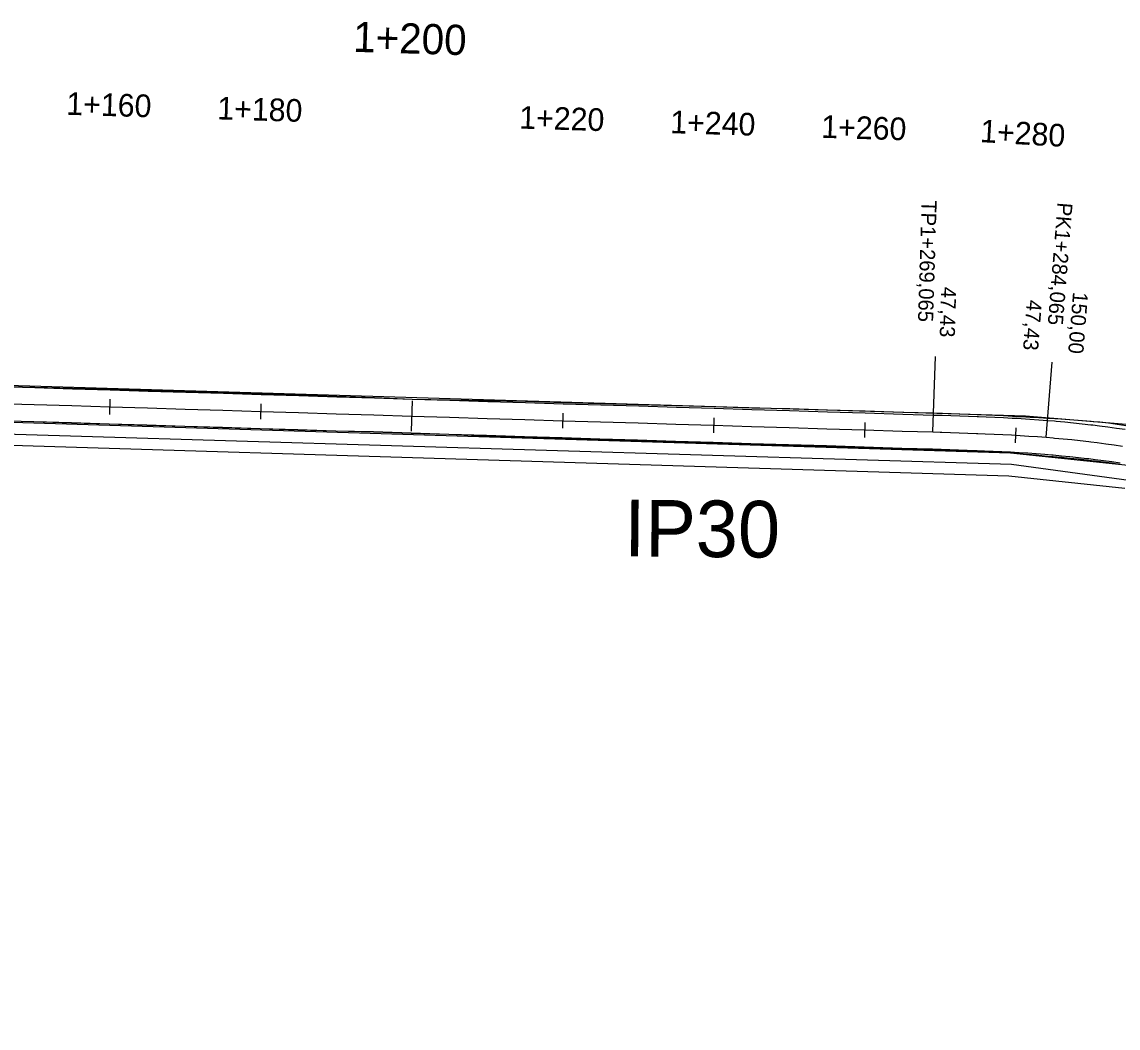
# Model space of a CAD drawing. Extents: x -636600 to -628587, y -1090963 to -1085869.
# Drawn here: x -634151.7 to -634006.6, y -1088699.1 to -1088565.8 of the extents above; entities that cross this region are included whole.
import ezdxf

# ---------------------------------------------------------------- set-up
doc = ezdxf.new("R2010")
doc.units = 0
for name, color, linetype in [('01_PARCELY_NÁVRH_PC', 7, 'Continuous'), ('06_ÚSES_IP_NAVRH', 7, 'Continuous'), ('HEKTOMETRY100', 7, 'Continuous'), ('HEKTOMETRY20', 7, 'Continuous'), ('HL_BODY', 7, 'Continuous'), ('POLOMERY', 7, 'Continuous'), ('situace_osa', 7, 'Continuous'), ('situace_těleso', 7, 'Continuous'), ('situace_vozovka', 7, 'Continuous')]:
    doc.layers.add(name, color=color, linetype=linetype)

msp = doc.modelspace()

# ---------------------------------------------------------------- linework, layer by layer
at = {"layer": '01_PARCELY_NÁVRH_PC'}
for points in [[(-634307.58, -1088644.7), (-634296.89, -1088635.39), (-634285.58, -1088627.65), (-634271.87, -1088620.39), (-634251.06, -1088613.63), (-634231.34, -1088611.54), (-634018.85, -1088617.95), (-634004.45, -1088619.13)], [(-634005.25, -1088624.55), (-634020.85, -1088622.9), (-634222.07, -1088616.71), (-634238.37, -1088617.13), (-634253.85, -1088619.72), (-634265.32, -1088623.27), (-634279.95, -1088629.95), (-634288.79, -1088635.41), (-634300.06, -1088644.25), (-634308.04, -1088652.24)], [(-634005.25, -1088624.55), (-634020.85, -1088622.9), (-634222.07, -1088616.71), (-634238.37, -1088617.13), (-634253.85, -1088619.72), (-634265.32, -1088623.27), (-634279.95, -1088629.95), (-634288.79, -1088635.41), (-634300.06, -1088644.25), (-634308.04, -1088652.24)], [(-634305.84, -1088654.29), (-634298.06, -1088646.5), (-634287.07, -1088637.87), (-634278.53, -1088632.6), (-634264.25, -1088626.08), (-634253.15, -1088622.64), (-634238.08, -1088620.13), (-634222.07, -1088619.71), (-634021.05, -1088625.89), (-634005.7, -1088627.52)]]:
    msp.add_lwpolyline(points, dxfattribs=at)
at = {"layer": '06_ÚSES_IP_NAVRH'}
msp.add_lwpolyline([(-634392.93, -1088699.07), (-634347.41, -1088695.15), (-634340.15, -1088691.27), (-634304.55, -1088650.87), (-634286.21, -1088635.43), (-634268.08, -1088625.78), (-634250.92, -1088620.63), (-634226, -1088618.17), (-634020.69, -1088624.38), (-633993.52, -1088628.05), (-633949.57, -1088642.4), (-633878.78, -1088663.35), (-633857.08, -1088670.7), (-633808.78, -1088683.89)], dxfattribs=at)
at = {"layer": 'HEKTOMETRY100'}
msp.add_lwpolyline([(-634100.07, -1088615.99), (-634100.19, -1088619.99)], dxfattribs=at)
at = {"layer": 'HEKTOMETRY20'}
for points in [[(-634140.08, -1088615.77), (-634140.14, -1088617.77)], [(-634120.09, -1088616.38), (-634120.15, -1088618.38)], [(-634080.11, -1088617.6), (-634080.17, -1088619.6)], [(-634060.12, -1088618.21), (-634060.18, -1088620.21)], [(-634040.13, -1088618.82), (-634040.19, -1088620.82)], [(-634020.11, -1088619.53), (-634020.23, -1088621.52)]]:
    msp.add_lwpolyline(points, dxfattribs=at)
at = {"layer": 'HL_BODY'}
for points in [[(-634031.1, -1088620.09), (-634030.79, -1088610.1)], [(-634016.11, -1088620.8), (-634015.31, -1088610.83)]]:
    msp.add_lwpolyline(points, dxfattribs=at)
at = {"layer": 'POLOMERY'}
for points in [[(-634031.1, -1088620.09), (-634030.79, -1088610.1)], [(-634016.11, -1088620.8), (-634015.31, -1088610.83)]]:
    msp.add_lwpolyline(points, dxfattribs=at)
at = {"layer": 'situace_osa'}
msp.add_lwpolyline([(-634155.1, -1088616.31), (-634150.1, -1088616.46), (-634145.11, -1088616.61), (-634140.11, -1088616.77), (-634135.11, -1088616.92), (-634130.11, -1088617.07), (-634125.12, -1088617.22), (-634120.12, -1088617.38), (-634115.12, -1088617.53), (-634110.12, -1088617.68), (-634105.13, -1088617.83), (-634100.13, -1088617.99), (-634095.13, -1088618.14), (-634090.13, -1088618.29), (-634085.13, -1088618.44), (-634080.14, -1088618.6), (-634075.14, -1088618.75), (-634070.14, -1088618.9), (-634065.14, -1088619.06), (-634060.15, -1088619.21), (-634055.15, -1088619.36), (-634050.15, -1088619.51), (-634045.15, -1088619.67), (-634040.16, -1088619.82), (-634035.16, -1088619.97), (-634031.1, -1088620.09), (-634030.16, -1088620.12), (-634029.94, -1088620.13), (-634028.79, -1088620.17), (-634027.64, -1088620.2), (-634026.48, -1088620.24), (-634025.33, -1088620.29), (-634025.16, -1088620.29), (-634024.18, -1088620.33), (-634023.02, -1088620.38), (-634021.87, -1088620.43), (-634020.72, -1088620.49), (-634020.17, -1088620.53), (-634019.57, -1088620.56), (-634018.42, -1088620.63), (-634017.26, -1088620.71), (-634016.11, -1088620.8), (-634015.18, -1088620.88), (-634014.99, -1088620.9), (-634013.86, -1088621), (-634012.73, -1088621.11), (-634011.6, -1088621.23), (-634010.48, -1088621.36), (-634010.21, -1088621.4), (-634009.36, -1088621.5), (-634008.23, -1088621.65), (-634007.11, -1088621.8), (-634005.99, -1088621.97)], dxfattribs=at)
at = {"layer": 'situace_těleso'}
for points in [[(-634155.03, -1088614.01), (-634150.03, -1088614.15), (-634145.04, -1088614.29), (-634140.04, -1088614.43), (-634135.04, -1088614.57), (-634130.04, -1088614.71), (-634125.04, -1088614.85), (-634120.05, -1088614.98), (-634115.05, -1088615.16), (-634110.05, -1088615.35), (-634105.06, -1088615.55), (-634100.06, -1088615.73), (-634095.06, -1088615.83), (-634090.06, -1088615.93), (-634085.06, -1088616.03), (-634080.06, -1088616.17), (-634075.06, -1088616.31), (-634070.07, -1088616.45), (-634065.07, -1088616.59), (-634060.07, -1088616.74), (-634055.07, -1088616.88), (-634050.07, -1088617), (-634045.08, -1088617.16), (-634040.08, -1088617.31), (-634035.08, -1088617.46), (-634031.02, -1088617.58), (-634030.08, -1088617.61), (-634029.86, -1088617.62), (-634028.71, -1088617.65), (-634027.55, -1088617.69), (-634026.39, -1088617.73), (-634025.23, -1088617.77), (-634025.07, -1088617.78), (-634024.07, -1088617.82), (-634022.91, -1088617.87), (-634021.75, -1088617.93), (-634020.58, -1088618), (-634020.03, -1088618.03), (-634019.42, -1088618.06), (-634018.25, -1088618.12), (-634017.08, -1088618.18), (-634015.91, -1088618.25), (-634014.96, -1088618.31), (-634014.76, -1088618.33), (-634013.61, -1088618.42), (-634012.46, -1088618.5), (-634011.31, -1088618.57), (-634010.16, -1088618.66), (-634009.88, -1088618.69), (-634009.01, -1088618.76), (-634007.86, -1088618.89), (-634006.72, -1088619.05), (-634005.58, -1088619.22)], [(-634006.35, -1088624.39), (-634007.46, -1088624.24), (-634008.56, -1088624.1), (-634009.67, -1088623.96), (-634010.51, -1088623.86), (-634010.77, -1088623.83), (-634011.88, -1088623.71), (-634012.99, -1088623.6), (-634014.1, -1088623.5), (-634015.21, -1088623.4), (-634015.4, -1088623.38), (-634016.32, -1088623.3), (-634017.45, -1088623.19), (-634018.58, -1088623.09), (-634019.71, -1088622.99), (-634020.31, -1088622.94), (-634020.85, -1088622.9), (-634021.99, -1088622.84), (-634023.13, -1088622.79), (-634024.28, -1088622.74), (-634025.26, -1088622.7), (-634025.42, -1088622.69), (-634026.57, -1088622.65), (-634027.72, -1088622.61), (-634028.86, -1088622.57), (-634030.02, -1088622.53), (-634030.23, -1088622.52), (-634031.17, -1088622.49), (-634035.23, -1088622.36), (-634040.23, -1088622.2), (-634045.23, -1088622.04), (-634050.22, -1088621.89), (-634055.22, -1088621.73), (-634060.22, -1088621.58), (-634065.22, -1088621.43), (-634070.21, -1088621.27), (-634075.21, -1088621.12), (-634080.21, -1088620.97), (-634085.21, -1088620.81), (-634090.2, -1088620.63), (-634095.2, -1088620.45), (-634100.2, -1088620.26), (-634105.19, -1088620.09), (-634110.19, -1088619.98), (-634115.19, -1088619.86), (-634120.19, -1088619.7), (-634125.19, -1088619.54), (-634130.18, -1088619.39), (-634135.18, -1088619.23), (-634140.18, -1088619.08), (-634145.18, -1088618.92), (-634150.17, -1088618.76), (-634155.17, -1088618.61)]]:
    msp.add_lwpolyline(points, dxfattribs=at)
at = {"layer": 'situace_vozovka'}
for points in [[(-634155.03, -1088614.06), (-634150.04, -1088614.21), (-634145.04, -1088614.36), (-634140.04, -1088614.52), (-634135.04, -1088614.67), (-634130.05, -1088614.82), (-634125.05, -1088614.97), (-634120.05, -1088615.13), (-634115.05, -1088615.28), (-634110.05, -1088615.43), (-634105.06, -1088615.59), (-634100.06, -1088615.74), (-634095.06, -1088615.89), (-634090.06, -1088616.04), (-634085.07, -1088616.2), (-634080.07, -1088616.35), (-634075.07, -1088616.5), (-634070.07, -1088616.65), (-634065.08, -1088616.81), (-634060.08, -1088616.96), (-634055.08, -1088617.11), (-634050.08, -1088617.26), (-634045.08, -1088617.42), (-634040.09, -1088617.57), (-634035.09, -1088617.72), (-634031.03, -1088617.85), (-634030.09, -1088617.87), (-634029.87, -1088617.88), (-634028.72, -1088617.92), (-634027.56, -1088617.95), (-634026.4, -1088617.99), (-634025.24, -1088618.04), (-634025.08, -1088618.04), (-634024.08, -1088618.08), (-634022.92, -1088618.13), (-634021.76, -1088618.19), (-634020.6, -1088618.25), (-634020.04, -1088618.28), (-634019.43, -1088618.31), (-634018.27, -1088618.39), (-634017.1, -1088618.47), (-634015.93, -1088618.56), (-634014.99, -1088618.64), (-634014.79, -1088618.66), (-634013.64, -1088618.76), (-634012.5, -1088618.88), (-634011.36, -1088619), (-634010.21, -1088619.13), (-634009.94, -1088619.16), (-634009.07, -1088619.27), (-634007.93, -1088619.42), (-634006.79, -1088619.58), (-634005.66, -1088619.74)], [(-634155.17, -1088618.56), (-634150.17, -1088618.71), (-634145.18, -1088618.86), (-634140.18, -1088619.02), (-634135.18, -1088619.17), (-634130.18, -1088619.32), (-634125.18, -1088619.47), (-634120.19, -1088619.63), (-634115.19, -1088619.78), (-634110.19, -1088619.93), (-634105.19, -1088620.08), (-634100.2, -1088620.24), (-634095.2, -1088620.39), (-634090.2, -1088620.54), (-634085.2, -1088620.69), (-634080.21, -1088620.85), (-634075.21, -1088621), (-634070.21, -1088621.15), (-634065.21, -1088621.3), (-634060.22, -1088621.46), (-634055.22, -1088621.61), (-634050.22, -1088621.76), (-634045.22, -1088621.91), (-634040.22, -1088622.07), (-634035.23, -1088622.22), (-634031.16, -1088622.34), (-634030.23, -1088622.37), (-634030.01, -1088622.38), (-634028.86, -1088622.42), (-634027.71, -1088622.45), (-634026.56, -1088622.49), (-634025.41, -1088622.53), (-634025.25, -1088622.54), (-634024.27, -1088622.58), (-634023.12, -1088622.63), (-634021.98, -1088622.68), (-634020.84, -1088622.74), (-634020.3, -1088622.77), (-634019.7, -1088622.81), (-634018.56, -1088622.88), (-634017.43, -1088622.96), (-634016.29, -1088623.05), (-634015.38, -1088623.12), (-634015.18, -1088623.14), (-634014.07, -1088623.24), (-634012.96, -1088623.35), (-634011.85, -1088623.47), (-634010.74, -1088623.6), (-634010.48, -1088623.63), (-634009.64, -1088623.73), (-634008.53, -1088623.88), (-634007.43, -1088624.03), (-634006.32, -1088624.19)]]:
    msp.add_lwpolyline(points, dxfattribs=at)

# ---------------------------------------------------------------- texts
at = {"layer": '06_ÚSES_IP_NAVRH'}
msp.add_text('IP30', height=7.5, rotation=359.4988, dxfattribs=at).set_placement((-634072.01, -1088636.57))
at = {"layer": 'HEKTOMETRY100'}
msp.add_text('1+200', height=4, rotation=358.251, dxfattribs=at).set_placement((-634107.93, -1088569.73))
at = {"layer": 'HEKTOMETRY20'}
for s, rotation, p in [('1+160', 358.251, (-634145.89, -1088578.07)), ('1+180', 358.251, (-634125.9, -1088578.68)), ('1+220', 358.251, (-634085.92, -1088579.9)), ('1+240', 358.251, (-634065.92, -1088580.51)), ('1+260', 358.251, (-634045.93, -1088581.12)), ('1+280', 356.7284, (-634024.92, -1088581.69))]:
    msp.add_text(s, height=3, rotation=rotation, dxfattribs=at).set_placement(p)
at = {"layer": 'HL_BODY'}
for s, rotation, p in [('TP1+269,065', 268.251, (-634032.6, -1088589.37)), ('PK1+284,065', 265.3862, (-634014.6, -1088589.64))]:
    msp.add_text(s, height=2, rotation=rotation, dxfattribs=at).set_placement(p)
at = {"layer": 'POLOMERY'}
for s, rotation, p in [('47,43', 268.251, (-634030.01, -1088600.84)), ('150,00', 265.3862, (-634012.55, -1088601.5)), ('47,43', 265.3862, (-634018.65, -1088602.54))]:
    msp.add_text(s, height=2, rotation=rotation, dxfattribs=at).set_placement(p)

doc.saveas('drawing.dxf')
